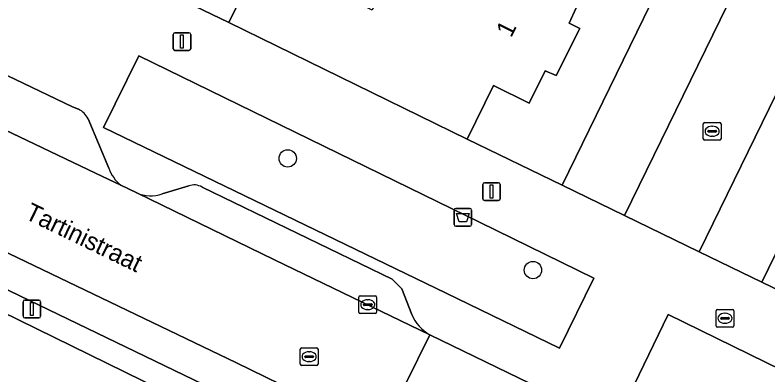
# Model space of a CAD drawing. Extents: x 159817 to 160765, y 380688 to 381638.
# Drawn here: x 160285.29 to 160327.73, y 381517.91 to 381538.2 of the extents above; entities that cross this region are included whole.
import ezdxf

# ---------------------------------------------------------------- set-up
doc = ezdxf.new("R2010")
doc.units = 0
for name, color, linetype in [('IMGEO_Afvalbak', 7, 'Continuous'), ('IMGEO_Boom', 7, 'Continuous'), ('IMGEO_Brandkraan', 7, 'Continuous'), ('IMGEO_Erf', 7, 'Continuous'), ('IMGEO_Groenvoorziening', 7, 'Continuous'), ('IMGEO_Kolk', 7, 'Continuous'), ('IMGEO_Lichtmast', 7, 'Continuous'), ('IMGEO_Openbare_ruimte_label', 7, 'Continuous'), ('IMGEO_Pand', 7, 'Continuous'), ('IMGEO_Pand_nummerreeks', 7, 'Continuous'), ('IMGEO_Parkeervlak_open', 7, 'Continuous'), ('IMGEO_Rijbaan_lokaal_open', 7, 'Continuous'), ('IMGEO_Rioolput', 7, 'Continuous'), ('IMGEO_Voetpad_open', 7, 'Continuous')]:
    doc.layers.add(name, color=color, linetype=linetype)

msp = doc.modelspace()

# ---------------------------------------------------------------- linework, layer by layer
at = {"layer": 'IMGEO_Afvalbak'}
for p, q in [((160310.035, 381526.396), (160310.035, 381527.196)), ((160310.035, 381527.196), (160310.035, 381526.396)), ((160310.135, 381527.296), (160310.925, 381527.296)), ((160310.925, 381527.296), (160310.135, 381527.296)), ((160311.025, 381527.196), (160311.025, 381526.396)), ((160311.025, 381526.396), (160311.025, 381527.196)), ((160310.925, 381526.296), (160310.135, 381526.296)), ((160310.135, 381526.296), (160310.925, 381526.296))]:
    msp.add_line(p, q, dxfattribs=at)
msp.add_lwpolyline([(160310.178, 381527.01), (160310.882, 381527.01), (160310.733, 381526.54), (160310.327, 381526.54), (160310.178, 381527.01)], dxfattribs=at)
for centre, start, end in [((160310.135, 381527.196), 90, 180), ((160310.135, 381527.196), 90, 180), ((160310.925, 381527.196), 0, 90), ((160310.925, 381527.196), 360, 90), ((160310.135, 381526.396), 180, 270), ((160310.135, 381526.396), 180, 270), ((160310.925, 381526.396), 270, 0), ((160310.925, 381526.396), 270, 0)]:
    msp.add_arc(centre, 0.1, start, end, dxfattribs=at)
at = {"layer": 'IMGEO_Boom'}
for centre in [(160300.659, 381530.116), (160314.484, 381523.82)]:
    msp.add_circle(centre, 0.489, dxfattribs=at)
at = {"layer": 'IMGEO_Brandkraan'}
for p, q in [((160324.806, 381520.679), (160324.806, 381521.531)), ((160324.881, 381521.605), (160325.733, 381521.605)), ((160325.294, 381521.385), (160325.319, 381521.385)), ((160325.807, 381521.531), (160325.807, 381520.679)), ((160325.065, 381521.099), (160325.065, 381521.111)), ((160325.503, 381521.062), (160325.105, 381521.062)), ((160325.108, 381521.148), (160325.506, 381521.148)), ((160325.549, 381521.111), (160325.549, 381521.099)), ((160325.733, 381520.605), (160324.881, 381520.605)), ((160325.317, 381520.825), (160325.292, 381520.825))]:
    msp.add_line(p, q, dxfattribs=at)
for points in [[(160324.806, 381520.679), (160324.806, 381521.531)], [(160324.881, 381521.605), (160325.733, 381521.605)], [(160325.807, 381521.531), (160325.807, 381520.679)], [(160325.733, 381520.605), (160324.881, 381520.605)]]:
    msp.add_lwpolyline(points, dxfattribs=at)
for centre, radius, start, end in [((160324.883, 381521.529), 0.0765, 91.552, 178.448), ((160324.883, 381521.529), 0.0765, 91.552, 178.448), ((160325.731, 381521.529), 0.0765, 1.552, 88.448), ((160325.731, 381521.529), 0.0765, 1.552, 88.448), ((160325.105, 381521.108), 0.0403, 85.8775, 175.7526), ((160325.102, 381521.098), 0.0366, 178.938, 274.7102), ((160325.506, 381521.105), 0.043, 264.8664, 352.4533), ((160325.51, 381521.11), 0.0386, 1.7309, 96.639), ((160324.883, 381520.681), 0.0765, 181.552, 268.448), ((160324.883, 381520.681), 0.0765, 181.552, 268.448), ((160325.731, 381520.681), 0.0765, 271.552, 358.448), ((160325.731, 381520.681), 0.0765, 271.552, 358.448)]:
    msp.add_arc(centre, radius, start, end, dxfattribs=at)
for centre, major_axis, ratio, start_param, end_param in [((160325.293, 381521.105), (-0.387, 0.002), 0.722429, 4.712389, 7.853982), ((160325.318, 381521.105), (-0.39, 0.002), 0.717154, 1.570796, 4.712389)]:
    msp.add_ellipse(centre, major_axis=major_axis, ratio=ratio, start_param=start_param, end_param=end_param, dxfattribs=at)
at = {"layer": 'IMGEO_Erf'}
for points in [[(160324.15, 381545.059), (160320.845, 381546.663), (160320.438, 381545.851), (160321.078, 381545.56), (160319.74, 381542.844), (160319.126, 381543.156), (160318.224, 381541.325), (160316.193, 381542.305), (160314.881, 381539.581), (160316.912, 381538.604), (160316.533, 381537.749), (160317.117, 381537.445), (160315.783, 381534.785), (160315.164, 381535.052), (160314.263, 381533.224), (160312.257, 381534.229), (160310.78, 381531.204), (160316.129, 381528.616)], [(160332.122, 381524.559), (160332.994, 381526.411), (160332.434, 381526.713), (160333.734, 381529.38), (160334.344, 381529.116), (160334.752, 381529.928), (160336.759, 381528.914), (160338.105, 381531.648), (160336.091, 381532.641), (160337.009, 381534.481), (160336.373, 381534.79), (160337.702, 381537.469), (160338.329, 381537.178), (160338.728, 381537.986), (160335.409, 381539.6), (160327.383, 381523.136), (160332.69, 381520.571), (160334.13, 381523.577)]]:
    msp.add_lwpolyline(points, close=True, dxfattribs=at)
at = {"layer": 'IMGEO_Groenvoorziening'}
for points in [[(160292.261, 381535.907), (160290.271, 381531.865), (160309.588, 381522.519), (160315.98, 381519.427), (160317.905, 381523.372), (160311.513, 381526.497)], [(160283.487, 381521.988), (160281.843, 381518.65), (160293.832, 381512.731), (160295.476, 381516.109)], [(160337.635, 381513.718), (160322.105, 381521.324), (160320.179, 381517.36), (160335.768, 381509.858), (160345.677, 381505.09), (160347.93, 381504.006), (160349.766, 381507.777), (160347.521, 381508.877)]]:
    msp.add_lwpolyline(points, close=True, dxfattribs=at)
at = {"layer": 'IMGEO_Kolk'}
for p, q in [((160324.083, 381531.222), (160324.083, 381532.074)), ((160324.158, 381532.148), (160325.01, 381532.148)), ((160324.571, 381531.928), (160324.596, 381531.928)), ((160325.084, 381532.074), (160325.084, 381531.222)), ((160324.342, 381531.642), (160324.342, 381531.654)), ((160324.78, 381531.605), (160324.382, 381531.605)), ((160324.385, 381531.691), (160324.783, 381531.691)), ((160324.826, 381531.654), (160324.826, 381531.642)), ((160325.01, 381531.148), (160324.158, 381531.148)), ((160324.594, 381531.368), (160324.569, 381531.368)), ((160304.673, 381521.446), (160304.673, 381522.298)), ((160304.748, 381522.372), (160305.6, 381522.372)), ((160305.161, 381522.152), (160305.186, 381522.152)), ((160305.674, 381522.298), (160305.674, 381521.446)), ((160304.932, 381521.866), (160304.932, 381521.878)), ((160305.37, 381521.829), (160304.972, 381521.829)), ((160304.975, 381521.915), (160305.373, 381521.915)), ((160305.416, 381521.878), (160305.416, 381521.866)), ((160305.6, 381521.372), (160304.748, 381521.372)), ((160305.184, 381521.592), (160305.159, 381521.592))]:
    msp.add_line(p, q, dxfattribs=at)
for points in [[(160324.083, 381531.222), (160324.083, 381532.074)], [(160324.158, 381532.148), (160325.01, 381532.148)], [(160325.084, 381532.074), (160325.084, 381531.222)], [(160325.01, 381531.148), (160324.158, 381531.148)], [(160304.673, 381521.446), (160304.673, 381522.298)], [(160304.748, 381522.372), (160305.6, 381522.372)], [(160305.674, 381522.298), (160305.674, 381521.446)], [(160305.6, 381521.372), (160304.748, 381521.372)]]:
    msp.add_lwpolyline(points, dxfattribs=at)
for centre, radius, start, end in [((160324.16, 381532.072), 0.0765, 91.552, 178.448), ((160324.16, 381532.072), 0.0765, 91.552, 178.448), ((160325.008, 381532.072), 0.0765, 1.552, 88.448), ((160325.008, 381532.072), 0.0765, 1.552, 88.448), ((160324.382, 381531.651), 0.0403, 85.8775, 175.7526), ((160324.379, 381531.641), 0.0366, 178.938, 274.7102), ((160324.783, 381531.648), 0.043, 264.8664, 352.4533), ((160324.787, 381531.653), 0.0386, 1.7309, 96.639), ((160324.16, 381531.224), 0.0765, 181.552, 268.448), ((160324.16, 381531.224), 0.0765, 181.552, 268.448), ((160325.008, 381531.224), 0.0765, 271.552, 358.448), ((160325.008, 381531.224), 0.0765, 271.552, 358.448), ((160304.75, 381522.296), 0.0765, 91.552, 178.448), ((160304.75, 381522.296), 0.0765, 91.552, 178.448), ((160305.598, 381522.296), 0.0765, 1.552, 88.448), ((160305.598, 381522.296), 0.0765, 1.552, 88.448), ((160304.972, 381521.875), 0.0403, 85.8775, 175.7526), ((160304.969, 381521.865), 0.0366, 178.938, 274.7102), ((160305.373, 381521.872), 0.043, 264.8664, 352.4533), ((160305.377, 381521.877), 0.0386, 1.7309, 96.639), ((160304.75, 381521.448), 0.0765, 181.552, 268.448), ((160304.75, 381521.448), 0.0765, 181.552, 268.448), ((160305.598, 381521.448), 0.0765, 271.552, 358.448), ((160305.598, 381521.448), 0.0765, 271.552, 358.448)]:
    msp.add_arc(centre, radius, start, end, dxfattribs=at)
for centre, major_axis, ratio, start_param, end_param in [((160324.57, 381531.648), (-0.387, 0.002), 0.722429, 4.712389, 7.853982), ((160324.595, 381531.648), (-0.39, 0.002), 0.717154, 1.570796, 4.712389), ((160305.16, 381521.872), (-0.387, 0.002), 0.722429, 4.712389, 7.853982), ((160305.185, 381521.872), (-0.39, 0.002), 0.717154, 1.570796, 4.712389)]:
    msp.add_ellipse(centre, major_axis=major_axis, ratio=ratio, start_param=start_param, end_param=end_param, dxfattribs=at)
at = {"layer": 'IMGEO_Lichtmast'}
for p, q in [((160294.207, 381536.3), (160294.207, 381537.1)), ((160294.207, 381537.1), (160294.207, 381536.3)), ((160294.307, 381537.2), (160295.097, 381537.2)), ((160295.097, 381537.2), (160294.307, 381537.2)), ((160295.197, 381537.1), (160295.197, 381536.3)), ((160295.197, 381536.3), (160295.197, 381537.1)), ((160295.097, 381536.2), (160294.307, 381536.2)), ((160294.307, 381536.2), (160295.097, 381536.2)), ((160311.653, 381527.844), (160311.653, 381528.644)), ((160311.653, 381528.644), (160311.653, 381527.844)), ((160311.753, 381528.744), (160312.543, 381528.744)), ((160312.543, 381528.744), (160311.753, 381528.744)), ((160312.643, 381528.644), (160312.643, 381527.844)), ((160312.643, 381527.844), (160312.643, 381528.644)), ((160312.543, 381527.744), (160311.753, 381527.744)), ((160311.753, 381527.744), (160312.543, 381527.744)), ((160285.844, 381522.129), (160286.634, 381522.129)), ((160286.634, 381522.129), (160285.844, 381522.129)), ((160285.744, 381521.229), (160285.744, 381522.029)), ((160285.744, 381522.029), (160285.744, 381521.229)), ((160286.734, 381522.029), (160286.734, 381521.229)), ((160286.734, 381521.229), (160286.734, 381522.029)), ((160286.634, 381521.129), (160285.844, 381521.129)), ((160285.844, 381521.129), (160286.634, 381521.129))]:
    msp.add_line(p, q, dxfattribs=at)
for points in [[(160294.627, 381537.075), (160294.777, 381537.075), (160294.777, 381536.325), (160294.627, 381536.325), (160294.627, 381537.075)], [(160312.073, 381528.619), (160312.223, 381528.619), (160312.223, 381527.869), (160312.073, 381527.869), (160312.073, 381528.619)], [(160286.164, 381522.004), (160286.314, 381522.004), (160286.314, 381521.254), (160286.164, 381521.254), (160286.164, 381522.004)]]:
    msp.add_lwpolyline(points, dxfattribs=at)
for centre, start, end in [((160294.307, 381537.1), 90, 180), ((160294.307, 381537.1), 90, 180), ((160295.097, 381537.1), 0, 90), ((160295.097, 381537.1), 360, 90), ((160294.307, 381536.3), 180, 270), ((160294.307, 381536.3), 180, 270), ((160295.097, 381536.3), 270, 0), ((160295.097, 381536.3), 270, 0), ((160311.753, 381528.644), 90, 180), ((160311.753, 381528.644), 90, 180), ((160312.543, 381528.644), 0, 90), ((160312.543, 381528.644), 360, 90), ((160311.753, 381527.844), 180, 270), ((160311.753, 381527.844), 180, 270), ((160312.543, 381527.844), 270, 0), ((160312.543, 381527.844), 270, 0), ((160285.844, 381522.029), 90, 180), ((160285.844, 381522.029), 90, 180), ((160286.634, 381522.029), 0, 90), ((160286.634, 381522.029), 360, 90), ((160285.844, 381521.229), 180, 270), ((160285.844, 381521.229), 180, 270), ((160286.634, 381521.229), 270, 0), ((160286.634, 381521.229), 270, 0)]:
    msp.add_arc(centre, 0.1, start, end, dxfattribs=at)
at = {"layer": 'IMGEO_Pand'}
msp.add_lwpolyline([(160314.881, 381539.581), (160314.816, 381539.447), (160307.631, 381542.946), (160307.534, 381542.75), (160305.423, 381538.472), (160299.181, 381541.556), (160297.344, 381537.77), (160310.78, 381531.204), (160312.257, 381534.229), (160314.263, 381533.224), (160315.164, 381535.052), (160315.783, 381534.785), (160317.117, 381537.445), (160316.533, 381537.749), (160316.912, 381538.604)], close=True, dxfattribs=at)
at = {"layer": 'IMGEO_Parkeervlak_open'}
for points in [[(160282.096, 381536.111), (160278.302, 381537.923), (160277.097, 381535.415), (160280.318, 381533.873), (160280.849, 381533.572), (160289.833, 381529.291), (160291.263, 381528.602)], [(160305.928, 381514.619), (160297.771, 381518.588), (160280.654, 381526.809), (160262.208, 381535.767), (160259.046, 381537.25), (160259.442, 381536.795), (160260.03, 381535.015)], [(160288.861, 381532.887), (160288.531, 381533.032), (160282.096, 381536.111)], [(160260.5, 381534.459), (160277.913, 381526.048), (160296.96, 381516.87), (160302.085, 381514.381)], [(160290.582, 381529.56), (160289.408, 381532.352)], [(160295.082, 381528.568), (160293.587, 381528.124)], [(160307.652, 381521.324), (160307.102, 381522.764), (160306.55, 381523.313), (160295.831, 381528.497)], [(160292.148, 381528.177), (160299.919, 381524.408), (160308.671, 381520.176)]]:
    msp.add_lwpolyline(points, dxfattribs=at)
for centre, radius, start, end in [((160288.404, 381531.873), 1.112, 25.5109, 65.76), ((160292.588, 381530.265), 2.126, 199.363, 231.4517), ((160295.384, 381527.765), 0.858, 58.5651, 110.6047), ((160292.932, 381529.909), 1.901, 245.637, 290.1444), ((160309.807, 381522.211), 2.331, 202.3651, 240.8214)]:
    msp.add_arc(centre, radius, start, end, dxfattribs=at)
at = {"layer": 'IMGEO_Rijbaan_lokaal_open'}
for points in [[(160332.391, 381547.759), (160317.652, 381554.951), (160315.686, 381550.873), (160328.335, 381544.714), (160319.643, 381526.897), (160323.844, 381524.858), (160332.547, 381542.69), (160345.228, 381536.493), (160347.209, 381540.529)], [(160305.928, 381514.619), (160309.26, 381513.013), (160314.509, 381510.483), (160319.559, 381508.049), (160322.22, 381513.61), (160319.708, 381514.827), (160314.334, 381517.432), (160308.671, 381520.176)]]:
    msp.add_lwpolyline(points, close=True, dxfattribs=at)
msp.add_lwpolyline([(160240.887, 381550.009), (160238.969, 381550.831), (160236.877, 381547.686), (160237.112, 381547.579), (160241.344, 381545.66), (160246.642, 381543.247), (160247.164, 381542.983), (160254.923, 381539.242), (160258.886, 381537.325), (160259.046, 381537.25), (160262.208, 381535.767), (160280.654, 381526.809), (160297.771, 381518.588), (160305.928, 381514.619), (160308.671, 381520.176), (160299.919, 381524.408), (160292.148, 381528.177), (160291.263, 381528.602), (160289.833, 381529.291), (160280.849, 381533.572), (160280.318, 381533.873), (160277.097, 381535.415)], dxfattribs=at)
at = {"layer": 'IMGEO_Rioolput'}
for p, q in [((160301.37, 381518.515), (160301.37, 381519.367)), ((160301.445, 381519.441), (160302.297, 381519.441)), ((160301.858, 381519.221), (160301.883, 381519.221)), ((160302.371, 381519.367), (160302.371, 381518.515)), ((160301.629, 381518.935), (160301.629, 381518.947)), ((160302.067, 381518.898), (160301.669, 381518.898)), ((160301.672, 381518.984), (160302.07, 381518.984)), ((160302.113, 381518.947), (160302.113, 381518.935)), ((160302.297, 381518.441), (160301.445, 381518.441)), ((160301.881, 381518.661), (160301.856, 381518.661))]:
    msp.add_line(p, q, dxfattribs=at)
for points in [[(160301.37, 381518.515), (160301.37, 381519.367)], [(160301.445, 381519.441), (160302.297, 381519.441)], [(160302.371, 381519.367), (160302.371, 381518.515)], [(160302.297, 381518.441), (160301.445, 381518.441)]]:
    msp.add_lwpolyline(points, dxfattribs=at)
for centre, radius, start, end in [((160301.447, 381519.365), 0.0765, 91.552, 178.448), ((160301.447, 381519.365), 0.0765, 91.552, 178.448), ((160302.295, 381519.365), 0.0765, 1.552, 88.448), ((160302.295, 381519.365), 0.0765, 1.552, 88.448), ((160301.669, 381518.944), 0.0403, 85.8775, 175.7526), ((160301.666, 381518.934), 0.0366, 178.938, 274.7102), ((160302.07, 381518.941), 0.043, 264.8664, 352.4533), ((160302.074, 381518.946), 0.0386, 1.7309, 96.639), ((160301.447, 381518.517), 0.0765, 181.552, 268.448), ((160301.447, 381518.517), 0.0765, 181.552, 268.448), ((160302.295, 381518.517), 0.0765, 271.552, 358.448), ((160302.295, 381518.517), 0.0765, 271.552, 358.448)]:
    msp.add_arc(centre, radius, start, end, dxfattribs=at)
for centre, major_axis, ratio, start_param, end_param in [((160301.857, 381518.941), (-0.387, 0.002), 0.722429, 4.712389, 7.853982), ((160301.882, 381518.941), (-0.39, 0.002), 0.717154, 1.570796, 4.712389)]:
    msp.add_ellipse(centre, major_axis=major_axis, ratio=ratio, start_param=start_param, end_param=end_param, dxfattribs=at)
at = {"layer": 'IMGEO_Voetpad_open'}
for points in [[(160292.813, 381540.736), (160292.732, 381540.57), (160292.539, 381540.113), (160297.344, 381537.77), (160299.181, 381541.556), (160301.262, 381545.859), (160303.125, 381549.631), (160305.365, 381554.212), (160311.603, 381566.955), (160314.564, 381573.066), (160317.079, 381571.834), (160322.144, 381577.153), (160327.457, 381585.866), (160322.082, 381589.323)], [(160359.232, 381507.509), (160358.676, 381507.783), (160346.09, 381513.962), (160332.69, 381520.571), (160327.383, 381523.136), (160323.844, 381524.858), (160319.643, 381526.897), (160316.129, 381528.616), (160310.78, 381531.204), (160297.344, 381537.77), (160292.539, 381540.113), (160287.125, 381542.749), (160277.654, 381547.301), (160275.755, 381544.635), (160278.775, 381542.651), (160276.508, 381539.306), (160268.201, 381544.872), (160270.432, 381548.143), (160269.921, 381548.48), (160259.37, 381555.432), (160257.122, 381556.914), (160254.709, 381553.278), (160241.47, 381562.064), (160237.022, 381560.927)], [(160254.321, 381549.203), (160260.099, 381546.679), (160260.887, 381546.335), (160267.172, 381543.293), (160275.746, 381539.144), (160276.51, 381538.779), (160276.849, 381539.474), (160278.626, 381538.598), (160278.302, 381537.923), (160282.096, 381536.111), (160288.531, 381533.032), (160288.861, 381532.887)], [(160302.085, 381514.381), (160296.96, 381516.87), (160277.913, 381526.048), (160260.5, 381534.459)], [(160289.408, 381532.352), (160290.582, 381529.56)], [(160291.263, 381528.602), (160292.148, 381528.177)], [(160293.587, 381528.124), (160295.082, 381528.568)], [(160295.831, 381528.497), (160306.55, 381523.313), (160307.102, 381522.764), (160307.652, 381521.324)], [(160308.671, 381520.176), (160314.334, 381517.432), (160319.708, 381514.827), (160322.22, 381513.61)]]:
    msp.add_lwpolyline(points, dxfattribs=at)
for points in [[(160335.409, 381539.6), (160338.728, 381537.986), (160345.895, 381534.462), (160349.444, 381541.616), (160333.242, 381549.532), (160317.168, 381557.385), (160313.61, 381550.198), (160320.845, 381546.663), (160324.15, 381545.059), (160316.129, 381528.616), (160319.643, 381526.897), (160328.335, 381544.714), (160315.686, 381550.873), (160317.652, 381554.951), (160332.391, 381547.759), (160347.209, 381540.529), (160345.228, 381536.493), (160332.547, 381542.69), (160323.844, 381524.858), (160327.383, 381523.136)], [(160315.98, 381519.427), (160309.588, 381522.519), (160290.271, 381531.865), (160292.261, 381535.907), (160311.513, 381526.497), (160317.905, 381523.372)], [(160293.832, 381512.731), (160281.843, 381518.65), (160283.487, 381521.988), (160295.476, 381516.109)], [(160337.635, 381513.718), (160347.521, 381508.877), (160349.766, 381507.777), (160347.93, 381504.006), (160345.677, 381505.09), (160335.768, 381509.858), (160320.179, 381517.36), (160322.105, 381521.324)]]:
    msp.add_lwpolyline(points, close=True, dxfattribs=at)
for centre, radius, start, end in [((160288.404, 381531.873), 1.112, 25.5109, 65.76), ((160292.588, 381530.265), 2.126, 199.363, 231.4517), ((160295.384, 381527.765), 0.858, 58.5651, 110.6047), ((160292.932, 381529.909), 1.901, 245.637, 290.1444), ((160309.807, 381522.211), 2.331, 202.3651, 240.8214)]:
    msp.add_arc(centre, radius, start, end, dxfattribs=at)

# ---------------------------------------------------------------- texts
at = {"layer": 'IMGEO_Openbare_ruimte_label'}
msp.add_text('Tartinistraat', height=1, rotation=334.204, dxfattribs=at).set_placement((160285.789, 381526.75))
at = {"layer": 'IMGEO_Pand_nummerreeks'}
msp.add_text('1', height=1, rotation=63.7853, dxfattribs=at).set_placement((160313.256, 381536.882))

doc.saveas('drawing.dxf')
